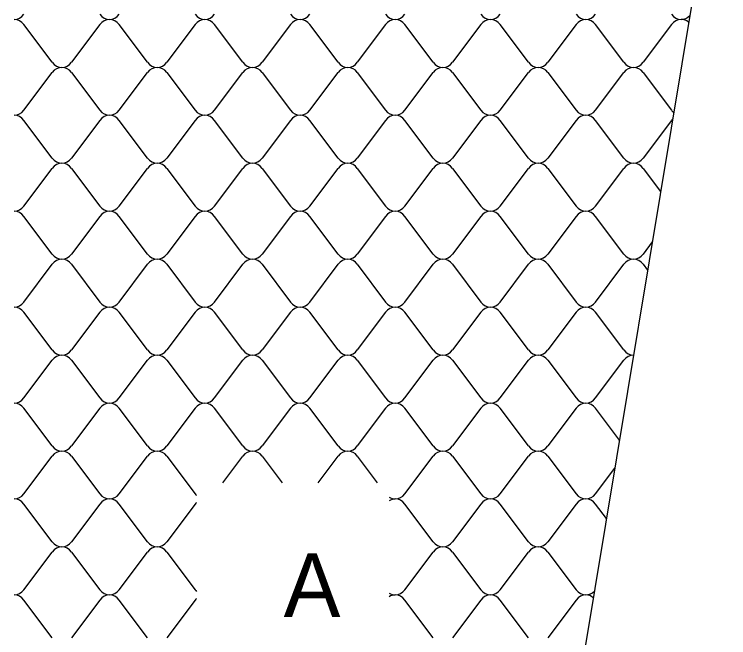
# Model space of a CAD drawing. Extents: x 638850 to 644908, y 297188 to 298900.
# Drawn here: x 640246 to 640296.6, y 297948.6 to 297992.7 of the extents above; entities that cross this region are included whole.
import ezdxf

# ---------------------------------------------------------------- set-up
doc = ezdxf.new("R2010")
doc.units = 0
for name, color, linetype in [('1', 7, 'Continuous'), ('3', 7, 'Continuous'), ('5', 7, 'Continuous')]:
    doc.layers.add(name, color=color, linetype=linetype)

msp = doc.modelspace()

# ---------------------------------------------------------------- linework, layer by layer
at = {"layer": '3'}
msp.add_line((640296.554, 298009.32), (640262.872, 297805.71), dxfattribs=at)
at = {"layer": '5'}
for p, q in [((640248.717, 297989.322), (640246.713, 297991.989)), ((640252.085, 297991.989), (640250.081, 297989.322)), ((640255.453, 297989.322), (640253.449, 297991.989)), ((640258.822, 297991.989), (640256.817, 297989.322)), ((640262.19, 297989.322), (640260.186, 297991.989)), ((640265.558, 297991.989), (640263.554, 297989.322)), ((640268.926, 297989.322), (640266.922, 297991.989)), ((640272.294, 297991.989), (640270.29, 297989.322)), ((640275.663, 297989.322), (640273.658, 297991.989)), ((640279.031, 297991.989), (640277.027, 297989.322)), ((640282.399, 297989.322), (640280.395, 297991.989)), ((640285.767, 297991.989), (640283.763, 297989.322)), ((640289.135, 297989.322), (640287.131, 297991.989)), ((640292.504, 297991.989), (640290.499, 297989.322)), ((640246.713, 297985.928), (640248.717, 297988.596)), ((640250.081, 297988.596), (640252.085, 297985.928)), ((640253.449, 297985.928), (640255.453, 297988.596)), ((640256.817, 297988.596), (640258.822, 297985.928)), ((640260.186, 297985.928), (640262.19, 297988.596)), ((640263.554, 297988.596), (640265.558, 297985.928)), ((640266.922, 297985.928), (640268.926, 297988.596)), ((640270.29, 297988.596), (640272.294, 297985.928)), ((640273.658, 297985.928), (640275.663, 297988.596)), ((640277.027, 297988.596), (640279.031, 297985.928)), ((640280.395, 297985.928), (640282.399, 297988.596)), ((640283.763, 297988.596), (640285.767, 297985.928)), ((640287.131, 297985.928), (640289.135, 297988.596)), ((640290.499, 297988.596), (640292.504, 297985.928)), ((640248.717, 297982.535), (640246.713, 297985.202)), ((640252.085, 297985.202), (640250.081, 297982.535)), ((640255.453, 297982.535), (640253.449, 297985.202)), ((640258.822, 297985.202), (640256.817, 297982.535)), ((640262.19, 297982.535), (640260.186, 297985.202)), ((640265.558, 297985.202), (640263.554, 297982.535)), ((640268.926, 297982.535), (640266.922, 297985.202)), ((640272.294, 297985.202), (640270.29, 297982.535)), ((640275.663, 297982.535), (640273.658, 297985.202)), ((640279.031, 297985.202), (640277.027, 297982.535)), ((640282.399, 297982.535), (640280.395, 297985.202)), ((640285.767, 297985.202), (640283.763, 297982.535)), ((640289.135, 297982.535), (640287.131, 297985.202)), ((640292.504, 297985.202), (640290.499, 297982.535)), ((640246.713, 297979.141), (640248.717, 297981.809)), ((640250.081, 297981.809), (640252.085, 297979.141)), ((640253.449, 297979.141), (640255.453, 297981.809)), ((640256.817, 297981.809), (640258.822, 297979.141)), ((640260.186, 297979.141), (640262.19, 297981.809)), ((640263.554, 297981.809), (640265.558, 297979.141)), ((640266.922, 297979.141), (640268.926, 297981.809)), ((640270.29, 297981.809), (640272.294, 297979.141)), ((640273.658, 297979.141), (640275.663, 297981.809)), ((640277.027, 297981.809), (640279.031, 297979.141)), ((640280.395, 297979.141), (640282.399, 297981.809)), ((640283.763, 297981.809), (640285.767, 297979.141)), ((640287.131, 297979.141), (640289.135, 297981.809)), ((640290.499, 297981.809), (640291.732, 297980.169)), ((640248.717, 297975.748), (640246.713, 297978.416)), ((640252.085, 297978.416), (640250.081, 297975.748)), ((640255.453, 297975.748), (640253.449, 297978.416)), ((640258.822, 297978.416), (640256.817, 297975.748)), ((640262.19, 297975.748), (640260.186, 297978.416)), ((640265.558, 297978.416), (640263.554, 297975.748)), ((640268.926, 297975.748), (640266.922, 297978.416)), ((640272.294, 297978.416), (640270.29, 297975.748)), ((640275.663, 297975.748), (640273.658, 297978.416)), ((640279.031, 297978.416), (640277.027, 297975.748)), ((640282.399, 297975.748), (640280.395, 297978.416)), ((640285.767, 297978.416), (640283.763, 297975.748)), ((640289.135, 297975.748), (640287.131, 297978.416)), ((640291.142, 297976.603), (640290.499, 297975.748)), ((640246.713, 297972.354), (640248.717, 297975.022)), ((640250.081, 297975.022), (640252.085, 297972.354)), ((640253.449, 297972.354), (640255.453, 297975.022)), ((640256.817, 297975.022), (640258.822, 297972.354)), ((640260.186, 297972.354), (640262.19, 297975.022)), ((640263.554, 297975.022), (640265.558, 297972.354)), ((640266.922, 297972.354), (640268.926, 297975.022)), ((640270.29, 297975.022), (640272.294, 297972.354)), ((640273.658, 297972.354), (640275.663, 297975.022)), ((640277.027, 297975.022), (640279.031, 297972.354)), ((640280.395, 297972.354), (640282.399, 297975.022)), ((640283.763, 297975.022), (640285.767, 297972.354)), ((640287.131, 297972.354), (640289.135, 297975.022)), ((640290.499, 297975.022), (640290.812, 297974.607)), ((640248.717, 297968.961), (640246.713, 297971.629)), ((640252.085, 297971.629), (640250.081, 297968.961)), ((640255.453, 297968.961), (640253.449, 297971.629)), ((640258.822, 297971.629), (640256.817, 297968.961)), ((640262.19, 297968.961), (640260.186, 297971.629)), ((640265.558, 297971.629), (640263.554, 297968.961)), ((640268.926, 297968.961), (640266.922, 297971.629)), ((640272.294, 297971.629), (640270.29, 297968.961)), ((640275.663, 297968.961), (640273.658, 297971.629)), ((640279.031, 297971.629), (640277.027, 297968.961)), ((640282.399, 297968.961), (640280.395, 297971.629)), ((640285.767, 297971.629), (640283.763, 297968.961)), ((640289.135, 297968.961), (640287.131, 297971.629)), ((640246.713, 297965.567), (640248.717, 297968.235)), ((640250.081, 297968.235), (640252.085, 297965.567)), ((640253.449, 297965.567), (640255.453, 297968.235)), ((640256.817, 297968.235), (640258.822, 297965.567)), ((640260.186, 297965.567), (640262.19, 297968.235)), ((640263.554, 297968.235), (640265.558, 297965.567)), ((640266.922, 297965.567), (640268.926, 297968.235)), ((640270.29, 297968.235), (640272.294, 297965.567)), ((640273.658, 297965.567), (640275.663, 297968.235)), ((640277.027, 297968.235), (640279.031, 297965.567)), ((640280.395, 297965.567), (640282.399, 297968.235)), ((640283.763, 297968.235), (640285.767, 297965.567)), ((640287.131, 297965.567), (640289.135, 297968.235)), ((640248.717, 297962.174), (640246.713, 297964.842)), ((640252.085, 297964.842), (640250.081, 297962.174)), ((640255.453, 297962.174), (640253.449, 297964.842)), ((640258.822, 297964.842), (640256.817, 297962.174)), ((640262.19, 297962.174), (640260.186, 297964.842)), ((640265.558, 297964.842), (640263.554, 297962.174)), ((640268.926, 297962.174), (640266.922, 297964.842)), ((640272.294, 297964.842), (640270.29, 297962.174)), ((640275.663, 297962.174), (640273.658, 297964.842)), ((640279.031, 297964.842), (640277.027, 297962.174)), ((640282.399, 297962.174), (640280.395, 297964.842)), ((640285.767, 297964.842), (640283.763, 297962.174)), ((640288.823, 297962.589), (640287.131, 297964.842)), ((640246.713, 297958.78), (640248.717, 297961.448)), ((640250.081, 297961.448), (640252.085, 297958.78)), ((640253.449, 297958.78), (640255.453, 297961.448)), ((640256.817, 297961.448), (640258.822, 297958.78)), ((640260.779, 297959.57), (640262.19, 297961.448)), ((640263.554, 297961.448), (640264.965, 297959.57)), ((640267.515, 297959.57), (640268.926, 297961.448)), ((640270.29, 297961.448), (640271.701, 297959.57)), ((640273.658, 297958.78), (640275.663, 297961.448)), ((640277.027, 297961.448), (640279.031, 297958.78)), ((640280.395, 297958.78), (640282.399, 297961.448)), ((640283.763, 297961.448), (640285.767, 297958.78)), ((640287.131, 297958.78), (640288.493, 297960.594)), ((640248.717, 297955.387), (640246.713, 297958.055)), ((640252.085, 297958.055), (640250.081, 297955.387)), ((640255.453, 297955.387), (640253.449, 297958.055)), ((640258.822, 297958.055), (640256.817, 297955.387)), ((640275.663, 297955.387), (640273.658, 297958.055)), ((640279.031, 297958.055), (640277.027, 297955.387)), ((640282.399, 297955.387), (640280.395, 297958.055)), ((640285.767, 297958.055), (640283.763, 297955.387)), ((640287.903, 297957.027), (640287.131, 297958.055)), ((640246.713, 297951.993), (640248.717, 297954.661)), ((640250.081, 297954.661), (640252.085, 297951.993)), ((640253.449, 297951.993), (640255.453, 297954.661)), ((640256.817, 297954.661), (640258.822, 297951.993)), ((640273.658, 297951.993), (640275.663, 297954.661)), ((640277.027, 297954.661), (640279.031, 297951.993)), ((640280.395, 297951.993), (640282.399, 297954.661)), ((640283.763, 297954.661), (640285.767, 297951.993)), ((640248.717, 297948.6), (640246.713, 297951.268)), ((640252.085, 297951.268), (640250.081, 297948.6)), ((640255.453, 297948.6), (640253.449, 297951.268)), ((640258.822, 297951.268), (640256.817, 297948.6)), ((640275.663, 297948.6), (640273.658, 297951.268)), ((640279.031, 297951.268), (640277.027, 297948.6)), ((640282.399, 297948.6), (640280.395, 297951.268)), ((640285.767, 297951.268), (640283.763, 297948.6))]:
    msp.add_line(p, q, dxfattribs=at)
for centre, start_param, end_param in [((640246.031, 297993.329), 3.141593, 4.032614), ((640246.031, 297991.376), 5.392164, 6.283185), ((640252.767, 297993.329), 2.250571, 3.141593), ((640252.767, 297991.376), 0, 0.891021), ((640252.767, 297993.329), 3.141593, 4.032614), ((640252.767, 297991.376), 5.392164, 6.283185), ((640259.504, 297993.329), 2.250571, 3.141593), ((640259.504, 297991.376), 0, 0.891021), ((640259.504, 297993.329), 3.141593, 4.032614), ((640259.504, 297991.376), 5.392164, 6.283185), ((640266.24, 297993.329), 2.250571, 3.141593), ((640266.24, 297991.376), 0, 0.891021), ((640266.24, 297993.329), 3.141593, 4.032614), ((640266.24, 297991.376), 5.392164, 6.283185), ((640272.976, 297993.329), 2.250571, 3.141593), ((640272.976, 297991.376), 0, 0.891021), ((640272.976, 297993.329), 3.141593, 4.032614), ((640272.976, 297991.376), 5.392164, 6.283185), ((640279.713, 297993.329), 2.250571, 3.141593), ((640279.713, 297991.376), 0, 0.891021), ((640279.713, 297993.329), 3.141593, 4.032614), ((640279.713, 297991.376), 5.392164, 6.283185), ((640286.449, 297993.329), 2.250571, 3.141593), ((640286.449, 297991.376), 0, 0.891021), ((640286.449, 297993.329), 3.141593, 4.032614), ((640286.449, 297991.376), 5.392164, 6.283185), ((640293.186, 297993.329), 2.250571, 3.141593), ((640293.186, 297991.376), 0, 0.891021), ((640293.186, 297993.329), 3.141593, 3.904982), ((640293.186, 297991.376), 5.635934, 6.283185), ((640249.399, 297989.936), 2.250571, 3.141593), ((640249.399, 297989.936), 3.141593, 4.032614), ((640256.135, 297989.936), 2.250571, 3.141593), ((640256.135, 297989.936), 3.141593, 4.032614), ((640262.872, 297989.936), 2.250571, 3.141593), ((640262.872, 297989.936), 3.141593, 4.032614), ((640269.608, 297989.936), 2.250571, 3.141593), ((640269.608, 297989.936), 3.141593, 4.032614), ((640276.345, 297989.936), 2.250571, 3.141593), ((640276.345, 297989.936), 3.141593, 4.032614), ((640283.081, 297989.936), 2.250571, 3.141593), ((640283.081, 297989.936), 3.141593, 4.032614), ((640289.817, 297989.936), 2.250571, 3.141593), ((640289.817, 297989.936), 3.141593, 4.032614), ((640249.399, 297987.982), 0, 0.891021), ((640249.399, 297987.982), 5.392164, 6.283185), ((640256.135, 297987.982), 0, 0.891021), ((640256.135, 297987.982), 5.392164, 6.283185), ((640262.872, 297987.982), 0, 0.891021), ((640262.872, 297987.982), 5.392164, 6.283185), ((640269.608, 297987.982), 0, 0.891021), ((640269.608, 297987.982), 5.392164, 6.283185), ((640276.345, 297987.982), 0, 0.891021), ((640276.345, 297987.982), 5.392164, 6.283185), ((640283.081, 297987.982), 0, 0.891021), ((640283.081, 297987.982), 5.392164, 6.283185), ((640289.817, 297987.982), 0, 0.891021), ((640289.817, 297987.982), 5.392164, 6.283185), ((640246.031, 297986.542), 3.141593, 4.032614), ((640252.767, 297986.542), 2.250571, 3.141593), ((640252.767, 297986.542), 3.141593, 4.032614), ((640259.504, 297986.542), 2.250571, 3.141593), ((640259.504, 297986.542), 3.141593, 4.032614), ((640266.24, 297986.542), 2.250571, 3.141593), ((640266.24, 297986.542), 3.141593, 4.032614), ((640272.976, 297986.542), 2.250571, 3.141593), ((640272.976, 297986.542), 3.141593, 4.032614), ((640279.713, 297986.542), 2.250571, 3.141593), ((640279.713, 297986.542), 3.141593, 4.032614), ((640286.449, 297986.542), 2.250571, 3.141593), ((640286.449, 297986.542), 3.141593, 4.032614), ((640293.186, 297986.542), 2.250571, 2.494835), ((640246.031, 297984.589), 5.392164, 6.283185), ((640252.767, 297984.589), 0, 0.891021), ((640252.767, 297984.589), 5.392164, 6.283185), ((640259.504, 297984.589), 0, 0.891021), ((640259.504, 297984.589), 5.392164, 6.283185), ((640266.24, 297984.589), 0, 0.891021), ((640266.24, 297984.589), 5.392164, 6.283185), ((640272.976, 297984.589), 0, 0.891021), ((640272.976, 297984.589), 5.392164, 6.283185), ((640279.713, 297984.589), 0, 0.891021), ((640279.713, 297984.589), 5.392164, 6.283185), ((640286.449, 297984.589), 0, 0.891021), ((640286.449, 297984.589), 5.392164, 6.283185), ((640293.186, 297984.589), 0.762634, 0.891021), ((640249.399, 297983.149), 2.250571, 3.141593), ((640249.399, 297981.195), 0, 0.891021), ((640249.399, 297983.149), 3.141593, 4.032614), ((640249.399, 297981.195), 5.392164, 6.283185), ((640256.135, 297983.149), 2.250571, 3.141593), ((640256.135, 297981.195), 0, 0.891021), ((640256.135, 297983.149), 3.141593, 4.032614), ((640256.135, 297981.195), 5.392164, 6.283185), ((640262.872, 297983.149), 2.250571, 3.141593), ((640262.872, 297981.195), 0, 0.891021), ((640262.872, 297983.149), 3.141593, 4.032614), ((640262.872, 297981.195), 5.392164, 6.283185), ((640269.608, 297983.149), 2.250571, 3.141593), ((640269.608, 297981.195), 0, 0.891021), ((640269.608, 297983.149), 3.141593, 4.032614), ((640269.608, 297981.195), 5.392164, 6.283185), ((640276.345, 297983.149), 2.250571, 3.141593), ((640276.345, 297981.195), 0, 0.891021), ((640276.345, 297983.149), 3.141593, 4.032614), ((640276.345, 297981.195), 5.392164, 6.283185), ((640283.081, 297983.149), 2.250571, 3.141593), ((640283.081, 297981.195), 0, 0.891021), ((640283.081, 297983.149), 3.141593, 4.032614), ((640283.081, 297981.195), 5.392164, 6.283185), ((640289.817, 297983.149), 2.250571, 3.141593), ((640289.817, 297981.195), 0, 0.891021), ((640289.817, 297983.149), 3.141593, 4.032614), ((640289.817, 297981.195), 5.392164, 6.283185), ((640246.031, 297979.755), 3.141593, 4.032614), ((640252.767, 297979.755), 2.250571, 3.141593), ((640252.767, 297979.755), 3.141593, 4.032614), ((640259.504, 297979.755), 2.250571, 3.141593), ((640259.504, 297979.755), 3.141593, 4.032614), ((640266.24, 297979.755), 2.250571, 3.141593), ((640266.24, 297979.755), 3.141593, 4.032614), ((640272.976, 297979.755), 2.250571, 3.141593), ((640272.976, 297979.755), 3.141593, 4.032614), ((640279.713, 297979.755), 2.250571, 3.141593), ((640279.713, 297979.755), 3.141593, 4.032614), ((640286.449, 297979.755), 2.250571, 3.141593), ((640286.449, 297979.755), 3.141593, 4.032614), ((640246.031, 297977.802), 5.392164, 6.283185), ((640252.767, 297977.802), 0, 0.891021), ((640252.767, 297977.802), 5.392164, 6.283185), ((640259.504, 297977.802), 0, 0.891021), ((640259.504, 297977.802), 5.392164, 6.283185), ((640266.24, 297977.802), 0, 0.891021), ((640266.24, 297977.802), 5.392164, 6.283185), ((640272.976, 297977.802), 0, 0.891021), ((640272.976, 297977.802), 5.392164, 6.283185), ((640279.713, 297977.802), 0, 0.891021), ((640279.713, 297977.802), 5.392164, 6.283185), ((640286.449, 297977.802), 0, 0.891021), ((640286.449, 297977.802), 5.392164, 6.283185), ((640249.399, 297976.362), 2.250571, 3.141593), ((640249.399, 297976.362), 3.141593, 4.032614), ((640256.135, 297976.362), 2.250571, 3.141593), ((640256.135, 297976.362), 3.141593, 4.032614), ((640262.872, 297976.362), 2.250571, 3.141593), ((640262.872, 297976.362), 3.141593, 4.032614), ((640269.608, 297976.362), 2.250571, 3.141593), ((640269.608, 297976.362), 3.141593, 4.032614), ((640276.345, 297976.362), 2.250571, 3.141593), ((640276.345, 297976.362), 3.141593, 4.032614), ((640283.081, 297976.362), 2.250571, 3.141593), ((640283.081, 297976.362), 3.141593, 4.032614), ((640289.817, 297976.362), 2.250571, 3.141593), ((640289.817, 297976.362), 3.141593, 4.032614), ((640249.399, 297974.408), 0, 0.891021), ((640249.399, 297974.408), 5.392164, 6.283185), ((640256.135, 297974.408), 0, 0.891021), ((640256.135, 297974.408), 5.392164, 6.283185), ((640262.872, 297974.408), 0, 0.891021), ((640262.872, 297974.408), 5.392164, 6.283185), ((640269.608, 297974.408), 0, 0.891021), ((640269.608, 297974.408), 5.392164, 6.283185), ((640276.345, 297974.408), 0, 0.891021), ((640276.345, 297974.408), 5.392164, 6.283185), ((640283.081, 297974.408), 0, 0.891021), ((640283.081, 297974.408), 5.392164, 6.283185), ((640289.817, 297974.408), 0, 0.891021), ((640289.817, 297974.408), 5.392164, 6.283185), ((640246.031, 297972.968), 3.141593, 4.032614), ((640252.767, 297972.968), 2.250571, 3.141593), ((640252.767, 297972.968), 3.141593, 4.032614), ((640259.504, 297972.968), 2.250571, 3.141593), ((640259.504, 297972.968), 3.141593, 4.032614), ((640266.24, 297972.968), 2.250571, 3.141593), ((640266.24, 297972.968), 3.141593, 4.032614), ((640272.976, 297972.968), 2.250571, 3.141593), ((640272.976, 297972.968), 3.141593, 4.032614), ((640279.713, 297972.968), 2.250571, 3.141593), ((640279.713, 297972.968), 3.141593, 4.032614), ((640286.449, 297972.968), 2.250571, 3.141593), ((640286.449, 297972.968), 3.141593, 4.032614), ((640246.031, 297971.015), 5.392164, 6.283185), ((640252.767, 297971.015), 0, 0.891021), ((640252.767, 297971.015), 5.392164, 6.283185), ((640259.504, 297971.015), 0, 0.891021), ((640259.504, 297971.015), 5.392164, 6.283185), ((640266.24, 297971.015), 0, 0.891021), ((640266.24, 297971.015), 5.392164, 6.283185), ((640272.976, 297971.015), 0, 0.891021), ((640272.976, 297971.015), 5.392164, 6.283185), ((640279.713, 297971.015), 0, 0.891021), ((640279.713, 297971.015), 5.392164, 6.283185), ((640286.449, 297971.015), 0, 0.891021), ((640286.449, 297971.015), 5.392164, 6.283185), ((640249.399, 297969.575), 2.250571, 3.141593), ((640249.399, 297967.621), 0, 0.891021), ((640249.399, 297969.575), 3.141593, 4.032614), ((640249.399, 297967.621), 5.392164, 6.283185), ((640256.135, 297969.575), 2.250571, 3.141593), ((640256.135, 297967.621), 0, 0.891021), ((640256.135, 297969.575), 3.141593, 4.032614), ((640256.135, 297967.621), 5.392164, 6.283185), ((640262.872, 297969.575), 2.250571, 3.141593), ((640262.872, 297967.621), 0, 0.891021), ((640262.872, 297969.575), 3.141593, 4.032614), ((640262.872, 297967.621), 5.392164, 6.283185), ((640269.608, 297969.575), 2.250571, 3.141593), ((640269.608, 297967.621), 0, 0.891021), ((640269.608, 297969.575), 3.141593, 4.032614), ((640269.608, 297967.621), 5.392164, 6.283185), ((640276.345, 297969.575), 2.250571, 3.141593), ((640276.345, 297967.621), 0, 0.891021), ((640276.345, 297969.575), 3.141593, 4.032614), ((640276.345, 297967.621), 5.392164, 6.283185), ((640283.081, 297969.575), 2.250571, 3.141593), ((640283.081, 297967.621), 0, 0.891021), ((640283.081, 297969.575), 3.141593, 4.032614), ((640283.081, 297967.621), 5.392164, 6.283185), ((640289.817, 297969.575), 2.250571, 3.141593), ((640289.817, 297967.621), 0, 0.891021), ((640246.031, 297966.181), 3.141593, 4.032614), ((640252.767, 297966.181), 2.250571, 3.141593), ((640252.767, 297966.181), 3.141593, 4.032614), ((640259.504, 297966.181), 2.250571, 3.141593), ((640259.504, 297966.181), 3.141593, 4.032614), ((640266.24, 297966.181), 2.250571, 3.141593), ((640266.24, 297966.181), 3.141593, 4.032614), ((640272.976, 297966.181), 2.250571, 3.141593), ((640272.976, 297966.181), 3.141593, 4.032614), ((640279.713, 297966.181), 2.250571, 3.141593), ((640279.713, 297966.181), 3.141593, 4.032614), ((640286.449, 297966.181), 2.250571, 3.141593), ((640286.449, 297966.181), 3.141593, 4.032614), ((640246.031, 297964.228), 5.392164, 6.283185), ((640252.767, 297964.228), 0, 0.891021), ((640252.767, 297964.228), 5.392164, 6.283185), ((640259.504, 297964.228), 0, 0.891021), ((640259.504, 297964.228), 5.392164, 6.283185), ((640266.24, 297964.228), 0, 0.891021), ((640266.24, 297964.228), 5.392164, 6.283185), ((640272.976, 297964.228), 0, 0.891021), ((640272.976, 297964.228), 5.392164, 6.283185), ((640279.713, 297964.228), 0, 0.891021), ((640279.713, 297964.228), 5.392164, 6.283185), ((640286.449, 297964.228), 0, 0.891021), ((640286.449, 297964.228), 5.392164, 6.283185), ((640249.399, 297962.788), 2.250571, 3.141593), ((640249.399, 297962.788), 3.141593, 4.032614), ((640256.135, 297962.788), 2.250571, 3.141593), ((640256.135, 297962.788), 3.141593, 4.032614), ((640262.872, 297962.788), 2.250571, 3.141593), ((640262.872, 297962.788), 3.141593, 4.032614), ((640269.608, 297962.788), 2.250571, 3.141593), ((640269.608, 297962.788), 3.141593, 4.032614), ((640276.345, 297962.788), 2.250571, 3.141593), ((640276.345, 297962.788), 3.141593, 4.032614), ((640283.081, 297962.788), 2.250571, 3.141593), ((640283.081, 297962.788), 3.141593, 4.032614), ((640249.399, 297960.834), 0, 0.891021), ((640249.399, 297960.834), 5.392164, 6.283185), ((640256.135, 297960.834), 0, 0.891021), ((640256.135, 297960.834), 5.392164, 6.283185), ((640262.872, 297960.834), 0, 0.891021), ((640262.872, 297960.834), 5.392164, 6.283185), ((640269.608, 297960.834), 0, 0.891021), ((640269.608, 297960.834), 5.392164, 6.283185), ((640276.345, 297960.834), 0, 0.891021), ((640276.345, 297960.834), 5.392164, 6.283185), ((640283.081, 297960.834), 0, 0.891021), ((640283.081, 297960.834), 5.392164, 6.283185), ((640246.031, 297959.394), 3.141593, 4.032614), ((640246.031, 297957.441), 5.392164, 6.283185), ((640252.767, 297959.394), 2.250571, 3.141593), ((640252.767, 297957.441), 0, 0.891021), ((640252.767, 297959.394), 3.141593, 4.032614), ((640252.767, 297957.441), 5.392164, 6.283185), ((640259.504, 297959.394), 2.250571, 2.40906), ((640272.976, 297959.394), 2.613955, 3.141593), ((640272.976, 297957.441), 0, 0.527637), ((640272.976, 297959.394), 3.141593, 4.032614), ((640272.976, 297957.441), 5.392164, 6.283185), ((640279.713, 297959.394), 2.250571, 3.141593), ((640279.713, 297957.441), 0, 0.891021), ((640279.713, 297959.394), 3.141593, 4.032614), ((640279.713, 297957.441), 5.392164, 6.283185), ((640286.449, 297959.394), 2.250571, 3.141593), ((640286.449, 297957.441), 0, 0.891021), ((640286.449, 297959.394), 3.141593, 4.032614), ((640286.449, 297957.441), 5.392164, 6.283185), ((640259.504, 297957.441), 0.732533, 0.891021), ((640249.399, 297956.001), 2.250571, 3.141593), ((640249.399, 297956.001), 3.141593, 4.032614), ((640256.135, 297956.001), 2.250571, 3.141593), ((640256.135, 297956.001), 3.141593, 4.032614), ((640276.345, 297956.001), 2.250571, 3.141593), ((640276.345, 297956.001), 3.141593, 4.032614), ((640283.081, 297956.001), 2.250571, 3.141593), ((640283.081, 297956.001), 3.141593, 4.032614), ((640249.399, 297954.047), 0, 0.891021), ((640249.399, 297954.047), 5.392164, 6.283185), ((640256.135, 297954.047), 0, 0.891021), ((640256.135, 297954.047), 5.392164, 6.283185), ((640276.345, 297954.047), 0, 0.891021), ((640276.345, 297954.047), 5.392164, 6.283185), ((640283.081, 297954.047), 0, 0.891021), ((640283.081, 297954.047), 5.392164, 6.283185), ((640246.031, 297952.607), 3.141593, 4.032614), ((640252.767, 297952.607), 2.250571, 3.141593), ((640252.767, 297952.607), 3.141593, 4.032614), ((640259.504, 297952.607), 2.250571, 2.40906), ((640272.976, 297952.607), 3.141593, 4.032614), ((640279.713, 297952.607), 2.250571, 3.141593), ((640279.713, 297952.607), 3.141593, 4.032614), ((640286.449, 297952.607), 2.250571, 3.141593), ((640286.449, 297952.607), 3.141593, 3.904817), ((640246.031, 297950.654), 5.392164, 6.283185), ((640252.767, 297950.654), 0, 0.891021), ((640252.767, 297950.654), 5.392164, 6.283185), ((640259.504, 297950.654), 0.732533, 0.891021), ((640272.976, 297952.607), 2.613955, 3.141593), ((640272.976, 297950.654), 0, 0.527637), ((640272.976, 297950.654), 5.392164, 6.283185), ((640279.713, 297950.654), 0, 0.891021), ((640279.713, 297950.654), 5.392164, 6.283185), ((640286.449, 297950.654), 0, 0.891021), ((640286.449, 297950.654), 5.636042, 6.283185)]:
    msp.add_ellipse(centre, major_axis=(0, 0.977), ratio=0.898018, start_param=start_param, end_param=end_param, dxfattribs=at)

# ---------------------------------------------------------------- texts
at = {"layer": '1'}
msp.add_text('A', height=4.5, dxfattribs=at).set_placement((640265.08, 297950.071))

doc.saveas('drawing.dxf')
